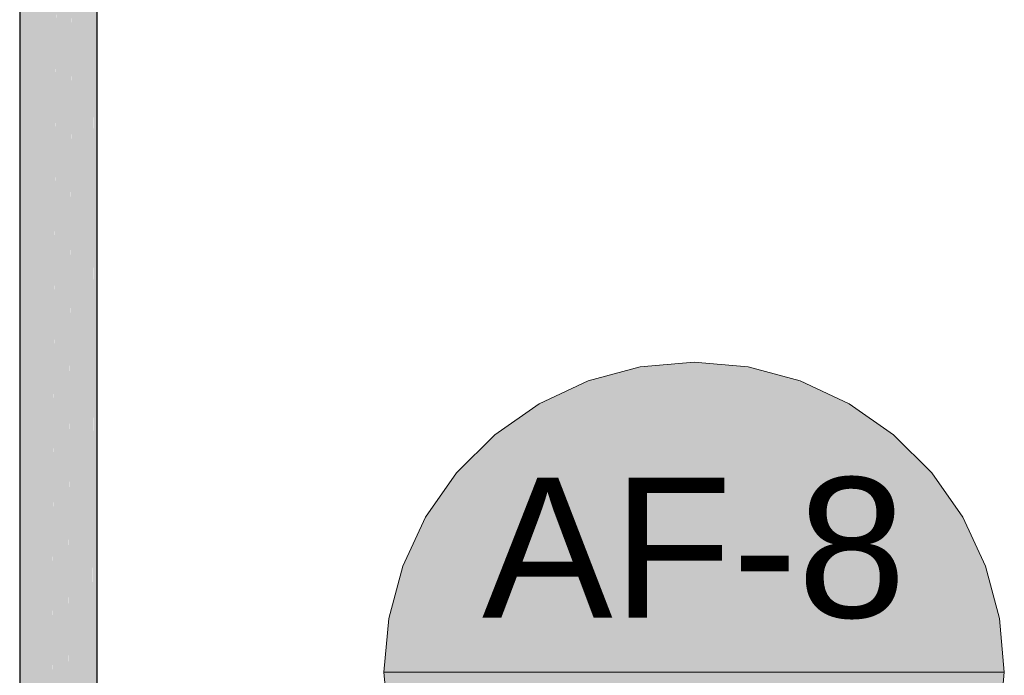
# Model space of a CAD drawing. Header units: millimetres. Extents: x 2 to 902, y -447 to 199.
# Tile 460 of 656: x 105.61 to 107.15, y 98.58 to 99.61. Entities that reach past the tile are written whole.
import ezdxf

# ---------------------------------------------------------------- set-up
doc = ezdxf.new("R2010")
doc.units = ezdxf.units.MM
doc.header["$MEASUREMENT"] = 0
doc.linetypes.add('NULL', pattern=[0])
doc.layers.add('AF-Condutos', color=4, linetype='Continuous', lineweight=25)
doc.layers.add('AF-Indicação coluna', color=5, linetype='Continuous', lineweight=13)
doc.styles.add('Arial', font='arial.ttf')

msp = doc.modelspace()

# ---------------------------------------------------------------- hatches: boundary and pattern name
at = {"layer": 'AF-Condutos', "linetype": 'Continuous'}
for points in [[(105.6089, 97.7363), (105.6089, 97.7306), (105.6097, 97.7294), (105.6108, 97.7279), (105.6121, 97.7261), (105.6123, 97.7258), (105.6137, 97.7238), (105.6154, 97.7205), (105.6154, 97.7215), (105.6154, 97.7743), (105.6154, 97.7215), (105.6155, 97.7204), (105.6159, 97.7201), (105.6169, 97.7194), (105.6249, 97.7134), (105.6251, 97.7132), (105.6267, 97.712), (105.629, 97.711), (105.6314, 97.7084), (105.631, 97.7101), (105.6314, 97.7099), (105.6314, 97.7864), (105.6314, 97.8078), (105.6314, 101.8016), (105.6158, 97.7861), (105.6158, 97.7746), (105.6156, 97.7213), (105.6158, 97.7746), (105.6158, 97.786), (105.6154, 101.813), (105.6154, 97.7855), (105.6154, 97.8632), (105.6154, 101.813), (105.609, 97.8353), (105.6154, 101.813), (105.6158, 97.7746), (105.6314, 101.8016), (105.6314, 97.7099), (105.6317, 97.7098), (105.6316, 97.7082), (105.6325, 97.708), (105.6393, 97.7064), (105.6541, 97.7029), (105.6541, 101.7949), (105.6541, 97.6629), (105.6795, 101.7941), (105.6795, 97.6621), (105.7033, 101.7994), (105.7033, 97.7065), (105.7035, 97.7067), (105.7213, 101.8098), (105.7213, 97.6778), (105.7305, 101.8235), (105.7291, 101.8382), (105.67, 101.829), (105.7291, 101.8382), (105.7176, 101.8513), (105.6978, 101.8605), (105.6732, 101.8643), (105.648, 101.862), (105.6267, 101.854), (105.6128, 101.8417), (105.6088, 101.8272), (105.6088, 97.8343), (105.609, 97.8349), (105.6088, 97.8343), (105.6088, 97.7764), (105.6088, 97.7366), (105.6089, 97.7363), (105.609, 97.7765), (105.6089, 97.7694)], [(105.7305, 97.7338), (105.7305, 97.7698), (105.7305, 97.7773), (105.7305, 97.8368), (105.7305, 101.8235), (105.7218, 97.8749), (105.7216, 97.7897), (105.7215, 97.7765), (105.7214, 97.7182), (105.7214, 97.7171), (105.723, 97.7194), (105.7252, 97.7224), (105.727, 97.7249), (105.7291, 97.7279), (105.7305, 97.7297)], [(105.7213, 97.7181), (105.7213, 97.7261), (105.7213, 101.8098), (105.7133, 97.7174), (105.7213, 101.8098), (105.7035, 97.7077), (105.704, 97.7072), (105.7051, 97.7084), (105.7133, 97.712), (105.7213, 97.7156)], [(105.67, 97.7017), (105.6795, 97.7009), (105.6795, 97.7024), (105.6795, 101.7941), (105.6544, 97.7029)], [(105.7033, 97.7076), (105.7033, 101.7994), (105.6798, 97.7024), (105.6798, 97.7014), (105.6858, 97.7029), (105.7006, 97.7064), (105.7033, 97.7071)]]:
    msp.add_hatch(color=151, dxfattribs=at).paths.add_polyline_path(points)
at = {"layer": 'AF-Indicação coluna', "linetype": 'Continuous'}
msp.add_hatch(color=161, dxfattribs=at).paths.add_polyline_path([(107.1548, 98.581), (107.1474, 98.6655), (107.1255, 98.7475), (107.0896, 98.8245), (107.0409, 98.894), (106.9809, 98.954), (106.9113, 99.0027), (106.8344, 99.0386), (106.7524, 99.0606), (106.6678, 99.068), (106.5833, 99.0606), (106.5013, 99.0386), (106.4243, 99.0027), (106.3548, 98.954), (106.2947, 98.894), (106.2461, 98.8245), (106.2102, 98.7475), (106.1882, 98.6655), (106.1808, 98.581), (106.1882, 98.4964), (106.2102, 98.4144), (106.2461, 98.3375), (106.2947, 98.2679), (106.3548, 98.2079), (106.4243, 98.1592), (106.5013, 98.1233), (106.5833, 98.1014), (106.6678, 98.094), (106.7524, 98.1014), (106.8344, 98.1233), (106.9113, 98.1592), (106.9809, 98.2079), (107.0409, 98.2679), (107.0896, 98.3375), (107.1255, 98.4144), (107.1474, 98.4964), (107.1548, 98.581)])

# ---------------------------------------------------------------- linework, layer by layer
at = {"layer": 'AF-Condutos'}
for p, q in [((105.6088, 101.8272), (105.6088, 97.8343)), ((105.7305, 97.8368), (105.7305, 101.8235))]:
    msp.add_line(p, q, dxfattribs=at)
at = {"layer": 'AF-Indicação coluna'}
msp.add_line((106.1808, 98.581), (107.1548, 98.581), dxfattribs=at)
for points in [[(107.1548, 98.581), (107.1474, 98.6655), (107.1255, 98.7475), (107.0896, 98.8245), (107.0409, 98.894), (106.9809, 98.954), (106.9113, 99.0027), (106.8344, 99.0386), (106.7524, 99.0606), (106.6678, 99.068), (106.5833, 99.0606), (106.5013, 99.0386), (106.4243, 99.0027), (106.3548, 98.954), (106.2947, 98.894), (106.2461, 98.8245), (106.2102, 98.7475), (106.1882, 98.6655), (106.1808, 98.581), (106.1882, 98.4964)], [(107.1474, 98.4964), (107.1548, 98.581), (107.1548, 98.581)]]:
    msp.add_lwpolyline(points, dxfattribs=at)

# ---------------------------------------------------------------- texts
at = {"layer": 'AF-Indicação coluna', "linetype": 'NULL', "insert": (106.6678, 98.6636), "char_height": 0.22, "width": 1.332073, "attachment_point": 8, "line_spacing_factor": 0.6, "style": 'Arial'}
msp.add_mtext('AF-8', dxfattribs=at)

doc.saveas('drawing.dxf')
